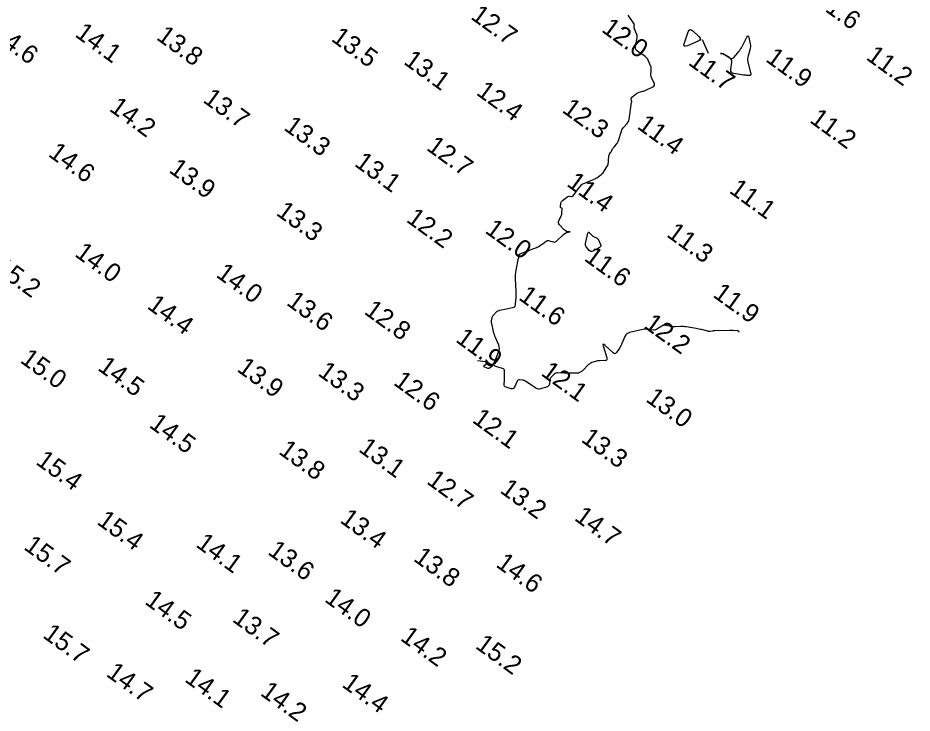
# Model space of a CAD drawing. Extents: x 815352 to 820877, y 582403 to 597439.
# Drawn here: x 818602.7 to 818845.4, y 586780.3 to 586968.9 of the extents above; entities that cross this region are included whole.
import ezdxf

# ---------------------------------------------------------------- set-up
doc = ezdxf.new("R2010")
doc.units = 0
doc.layers.add('V-CONT-EL12', color=7, linetype='Continuous')
doc.layers.add('V-TOPO-SOUN', color=7, linetype='Continuous')

msp = doc.modelspace()

# ---------------------------------------------------------------- linework, layer by layer
at = {"layer": 'V-CONT-EL12'}
for points in [[(818798.41, 586883.7), (818798.41, 586883.69), (818798.4, 586883.7), (818798.4, 586883.71), (818798.39, 586883.77), (818798.39, 586883.79), (818798.38, 586883.8), (818798.37, 586883.81), (818798.36, 586883.82), (818798.09, 586883.99), (818798.04, 586884.02), (818797.99, 586884.04), (818797.93, 586884.05), (818797.87, 586884.05), (818796.71, 586884.07), (818796.5, 586884.08), (818796.29, 586884.08), (818796.08, 586884.08), (818795.86, 586884.07), (818791.82, 586884.02), (818791.66, 586884.02), (818791.5, 586884.01), (818791.34, 586883.99), (818791.18, 586883.97), (818790.54, 586883.87), (818790.38, 586883.85), (818790.22, 586883.85), (818790.06, 586883.87), (818789.91, 586883.9), (818788.18, 586884.34), (818787.84, 586884.42), (818787.5, 586884.5), (818787.15, 586884.56), (818786.81, 586884.63), (818784.07, 586885.08), (818783.72, 586885.13), (818783.36, 586885.16), (818783, 586885.17), (818782.64, 586885.17), (818781.1, 586885.1), (818780.79, 586885.09), (818780.47, 586885.11), (818780.16, 586885.15), (818779.85, 586885.21), (818778.62, 586885.48), (818778.32, 586885.52), (818778.03, 586885.5), (818777.75, 586885.43), (818777.47, 586885.29), (818776.06, 586884.43), (818775.84, 586884.32), (818775.62, 586884.26), (818775.39, 586884.23), (818775.15, 586884.24), (818773.89, 586884.41), (818773.79, 586884.42), (818773.68, 586884.44), (818773.58, 586884.45), (818773.48, 586884.45), (818773.06, 586884.48), (818772.95, 586884.48), (818772.85, 586884.48), (818772.75, 586884.46), (818772.65, 586884.44), (818768.71, 586883.56), (818768.3, 586883.42), (818767.94, 586883.2), (818767.66, 586882.9), (818767.44, 586882.51), (818766.62, 586880.62), (818766.47, 586880.3), (818766.31, 586879.98), (818766.13, 586879.67), (818765.95, 586879.36), (818765.17, 586878.15), (818764.97, 586877.92), (818764.76, 586877.82), (818764.52, 586877.86), (818764.27, 586878.04), (818762.11, 586880.04), (818761.74, 586880.33), (818761.53, 586880.37), (818761.48, 586880.16), (818761.59, 586879.71), (818762.55, 586876.65), (818762.6, 586876.35), (818762.53, 586876.14), (818762.35, 586876.01), (818762.06, 586875.96), (818760.5, 586875.91), (818760.24, 586875.89), (818759.98, 586875.86), (818759.72, 586875.8), (818759.47, 586875.73), (818758.47, 586875.39), (818758.23, 586875.29), (818758, 586875.17), (818757.79, 586875.02), (818757.6, 586874.85), (818756.01, 586873.26), (818755.9, 586873.16), (818755.78, 586873.07), (818755.65, 586872.98), (818755.51, 586872.91), (818754.96, 586872.64), (818754.83, 586872.58), (818754.68, 586872.54), (818754.53, 586872.51), (818754.38, 586872.51), (818752.42, 586872.55), (818752.05, 586872.56), (818751.67, 586872.57), (818751.29, 586872.58), (818750.91, 586872.58), (818749.16, 586872.62), (818748.91, 586872.6), (818748.68, 586872.54), (818748.47, 586872.43), (818748.28, 586872.28), (818747.54, 586871.58), (818747.38, 586871.4), (818747.25, 586871.2), (818747.16, 586870.97), (818747.1, 586870.73), (818746.93, 586869.57), (818746.86, 586869.32), (818746.74, 586869.12), (818746.56, 586868.96), (818746.32, 586868.85), (818744.66, 586868.31), (818744.3, 586868.23), (818743.95, 586868.24), (818743.62, 586868.32), (818743.29, 586868.49), (818740.48, 586870.36), (818740.29, 586870.47), (818740.1, 586870.55), (818739.9, 586870.61), (818739.69, 586870.64), (818738.84, 586870.72), (818738.64, 586870.71), (818738.47, 586870.65), (818738.33, 586870.54), (818738.23, 586870.37), (818737.47, 586868.74), (818737.3, 586868.49), (818737.1, 586868.34), (818736.84, 586868.28), (818736.55, 586868.32), (818735.21, 586868.71), (818734.96, 586868.82), (818734.79, 586868.98), (818734.69, 586869.2), (818734.67, 586869.47), (818734.74, 586870.65), (818734.75, 586870.94), (818734.76, 586871.24), (818734.77, 586871.54), (818734.78, 586871.83), (818734.81, 586873.05), (818734.78, 586873.32), (818734.67, 586873.54), (818734.49, 586873.71), (818734.24, 586873.82), (818732.4, 586874.34), (818732.07, 586874.49), (818731.88, 586874.7), (818731.83, 586874.99), (818731.93, 586875.34), (818733.18, 586878.21), (818733.33, 586878.69), (818733.39, 586879.16), (818733.34, 586879.64), (818733.19, 586880.11), (818732.34, 586882.17), (818732.18, 586882.58), (818732.03, 586882.99), (818731.91, 586883.41), (818731.8, 586883.83), (818731.29, 586885.99), (818731.26, 586886.19), (818731.24, 586886.38), (818731.24, 586886.58), (818731.26, 586886.77), (818731.39, 586887.56), (818731.44, 586887.75), (818731.51, 586887.92), (818731.61, 586888.09), (818731.74, 586888.23), (818732.61, 586889.13), (818732.82, 586889.31), (818733.04, 586889.46), (818733.28, 586889.57), (818733.54, 586889.64), (818736.91, 586890.31), (818737.27, 586890.44), (818737.54, 586890.65), (818737.71, 586890.94), (818737.79, 586891.32), (818737.9, 586892.99), (818737.92, 586893.41), (818737.93, 586893.83), (818737.93, 586894.25), (818737.91, 586894.67), (818737.73, 586898.11), (818737.71, 586898.7), (818737.74, 586899.29), (818737.8, 586899.88), (818737.9, 586900.47), (818738.6, 586903.75), (818738.62, 586903.85), (818738.64, 586903.96), (818738.66, 586904.07), (818738.67, 586904.17), (818738.74, 586904.6), (818738.77, 586904.7), (818738.82, 586904.79), (818738.89, 586904.85), (818738.98, 586904.9), (818740.56, 586905.52), (818740.86, 586905.64), (818741.16, 586905.75), (818741.46, 586905.86), (818741.76, 586905.97), (818742.99, 586906.42), (818743.29, 586906.54), (818743.58, 586906.67), (818743.87, 586906.83), (818744.14, 586907), (818745.66, 586908.01), (818745.74, 586908.06), (818745.81, 586908.12), (818745.89, 586908.18), (818745.96, 586908.23), (818746.25, 586908.47), (818746.32, 586908.52), (818746.4, 586908.55), (818746.48, 586908.55), (818746.57, 586908.54), (818747.98, 586908.14), (818748.23, 586908.09), (818748.47, 586908.12), (818748.7, 586908.21), (818748.9, 586908.36), (818750.76, 586910.13), (818751.15, 586910.45), (818751.58, 586910.68), (818752.05, 586910.82), (818752.55, 586910.87), (818752.33, 586910.86), (818751.94, 586910.9), (818751.58, 586911), (818751.25, 586911.19), (818750.96, 586911.45), (818749.72, 586912.79), (818749.55, 586913.04), (818749.46, 586913.29), (818749.46, 586913.56), (818749.55, 586913.85), (818750.17, 586915.21), (818750.24, 586915.4), (818750.3, 586915.6), (818750.34, 586915.81), (818750.36, 586916.02), (818750.43, 586917.16), (818750.42, 586917.22), (818750.4, 586917.26), (818750.37, 586917.3), (818750.31, 586917.33), (818750.07, 586917.42), (818750.02, 586917.45), (818749.98, 586917.49), (818749.97, 586917.54), (818749.96, 586917.6), (818750.08, 586918.7), (818750.13, 586918.89), (818750.2, 586919.07), (818750.32, 586919.22), (818750.47, 586919.35), (818751.97, 586920.43), (818752.08, 586920.49), (818752.19, 586920.53), (818752.31, 586920.55), (818752.44, 586920.54), (818752.95, 586920.48), (818753.07, 586920.47), (818753.18, 586920.5), (818753.27, 586920.56), (818753.36, 586920.65), (818755.14, 586922.98), (818755.2, 586923.05), (818755.25, 586923.12), (818755.3, 586923.19), (818755.35, 586923.27), (818755.54, 586923.56), (818755.6, 586923.63), (818755.66, 586923.69), (818755.73, 586923.74), (818755.8, 586923.78), (818759.08, 586925.15), (818759.34, 586925.27), (818759.59, 586925.4), (818759.84, 586925.55), (818760.07, 586925.72), (818760.99, 586926.41), (818761.21, 586926.6), (818761.41, 586926.8), (818761.59, 586927.01), (818761.76, 586927.25), (818762.72, 586928.78), (818762.78, 586928.9), (818762.83, 586929.02), (818762.87, 586929.15), (818762.89, 586929.28), (818762.94, 586929.81), (818762.96, 586929.95), (818762.97, 586930.08), (818762.98, 586930.21), (818762.99, 586930.35), (818763.09, 586931.41), (818763.11, 586931.54), (818763.15, 586931.66), (818763.2, 586931.78), (818763.26, 586931.9), (818763.55, 586932.36), (818763.62, 586932.47), (818763.69, 586932.59), (818763.76, 586932.7), (818763.83, 586932.82), (818764.19, 586933.43), (818764.28, 586933.57), (818764.37, 586933.71), (818764.47, 586933.84), (818764.57, 586933.97), (818765.25, 586934.8), (818765.39, 586934.98), (818765.51, 586935.18), (818765.61, 586935.39), (818765.69, 586935.61), (818766.51, 586938.2), (818766.62, 586938.5), (818766.77, 586938.79), (818766.94, 586939.06), (818767.15, 586939.3), (818768.05, 586940.26), (818768.25, 586940.51), (818768.41, 586940.78), (818768.52, 586941.08), (818768.59, 586941.39), (818769.25, 586945.96), (818769.27, 586946.09), (818769.27, 586946.22), (818769.26, 586946.35), (818769.25, 586946.47), (818769.16, 586946.98), (818769.16, 586947.11), (818769.18, 586947.22), (818769.24, 586947.31), (818769.32, 586947.4), (818770.51, 586948.34), (818770.7, 586948.48), (818770.9, 586948.59), (818771.12, 586948.68), (818771.34, 586948.75), (818772.26, 586948.99), (818772.49, 586949.06), (818772.71, 586949.13), (818772.93, 586949.22), (818773.15, 586949.32), (818775.03, 586950.24), (818775.28, 586950.42), (818775.42, 586950.63), (818775.45, 586950.89), (818775.36, 586951.18), (818774.67, 586952.7), (818774.59, 586952.89), (818774.54, 586953.09), (818774.51, 586953.29), (818774.5, 586953.5), (818774.52, 586954.57), (818774.52, 586954.67), (818774.52, 586954.77), (818774.53, 586954.87), (818774.54, 586954.97), (818774.57, 586955.37), (818774.57, 586955.47), (818774.56, 586955.57), (818774.54, 586955.66), (818774.5, 586955.75), (818773.76, 586957.41), (818773.61, 586957.71), (818773.42, 586957.97), (818773.19, 586958.2), (818772.93, 586958.41), (818770.94, 586959.75), (818770.6, 586960.05), (818770.38, 586960.39), (818770.29, 586960.79), (818770.32, 586961.23), (818770.75, 586963.51), (818770.79, 586963.79), (818770.77, 586964.06), (818770.72, 586964.32), (818770.62, 586964.58), (818770.02, 586965.89), (818769.97, 586966.01), (818769.94, 586966.13), (818769.93, 586966.25), (818769.94, 586966.38), (818769.99, 586966.89), (818770, 586967.02), (818769.98, 586967.14), (818769.94, 586967.25), (818769.87, 586967.36), (818768.28, 586969.6)], [(818788.38, 586963.02), (818790.05, 586959.34)], [(818730.34, 586875.49), (818727.46, 586875.91)]]:
    msp.add_lwpolyline(points, dxfattribs=at)
for points in [[(818787.84, 586963.44), (818787.9, 586963.11), (818787.73, 586962.82), (818787.31, 586962.57), (818784.42, 586961.35), (818783.87, 586961.19), (818783.55, 586961.27), (818783.45, 586961.59), (818783.57, 586962.14), (818784.62, 586965.11), (818784.84, 586965.53), (818785.12, 586965.73), (818785.45, 586965.68), (818785.84, 586965.4), (818787.53, 586963.81)], [(818801.59, 586953.47), (818801.54, 586953.35), (818801.43, 586953.28), (818801.26, 586953.26), (818800.44, 586953.31), (818800.24, 586953.33), (818800.03, 586953.35), (818799.83, 586953.37), (818799.62, 586953.4), (818797, 586953.82), (818796.61, 586953.94), (818796.34, 586954.15), (818796.2, 586954.47), (818796.19, 586954.88), (818796.41, 586956.93), (818796.41, 586957.26), (818796.32, 586957.56), (818796.15, 586957.82), (818795.89, 586958.03), (818794.69, 586958.82), (818794.38, 586958.99), (818794.06, 586959.12), (818793.72, 586959.2), (818793.37, 586959.23), (818793.72, 586959.2), (818794.06, 586959.12), (818794.38, 586958.99), (818794.69, 586958.82), (818795.89, 586958.03), (818796.18, 586957.89), (818796.46, 586957.87), (818796.72, 586957.97), (818796.97, 586958.18), (818798.11, 586959.46), (818798.37, 586959.77), (818798.61, 586960.1), (818798.83, 586960.44), (818799.02, 586960.79), (818800.51, 586963.69), (818800.7, 586963.97), (818800.85, 586964.05), (818800.98, 586963.93), (818801.08, 586963.61), (818801.43, 586961.88), (818801.49, 586961.46), (818801.5, 586961.06), (818801.45, 586960.65), (818801.35, 586960.24), (818800.84, 586958.63), (818800.74, 586958.23), (818800.7, 586957.83), (818800.71, 586957.42), (818800.78, 586957.01), (818801.58, 586953.64)], [(818758.44, 586905.57), (818758.2, 586905.57), (818757.98, 586905.66), (818757.78, 586905.83), (818757, 586906.72), (818756.84, 586906.95), (818756.74, 586907.19), (818756.71, 586907.46), (818756.74, 586907.73), (818757.38, 586910.52), (818757.44, 586910.69), (818757.53, 586910.77), (818757.65, 586910.75), (818757.79, 586910.64), (818758.44, 586909.97), (818758.58, 586909.85), (818758.72, 586909.73), (818758.88, 586909.63), (818759.05, 586909.54), (818759.73, 586909.22), (818759.89, 586909.13), (818760.02, 586909.01), (818760.14, 586908.87), (818760.23, 586908.71), (818760.81, 586907.42), (818760.88, 586907.17), (818760.86, 586906.95), (818760.74, 586906.76), (818760.52, 586906.61), (818758.69, 586905.66)], [(818731.41, 586874.68), (818731.44, 586874.57), (818731.41, 586874.46), (818731.29, 586874.35), (818730.71, 586873.92), (818730.56, 586873.84), (818730.4, 586873.8), (818730.24, 586873.81), (818730.08, 586873.86), (818729.29, 586874.22), (818729.15, 586874.31), (818729.09, 586874.41), (818729.12, 586874.52), (818729.24, 586874.64), (818730.03, 586875.25), (818730.19, 586875.34), (818730.34, 586875.37), (818730.5, 586875.35), (818730.65, 586875.26), (818731.3, 586874.79)]]:
    msp.add_lwpolyline(points, close=True, dxfattribs=at)

# ---------------------------------------------------------------- texts
at = {"layer": 'V-TOPO-SOUN'}
for s, p in [('11.6 ', (818818.49, 586973.07)), ('12.7 ', (818725.34, 586968.84)), ('14.6 ', (818595.39, 586963.68)), ('14.1 ', (818617.97, 586964.04)), ('12.0 ', (818760.84, 586965.34)), ('13.8 ', (818640.07, 586963.23)), ('13.5 ', (818687.5, 586962.84)), ('13.1 ', (818707.15, 586956.59)), ('11.7 ', (818784.36, 586956.4)), ('11.9 ', (818805.36, 586957.29)), ('11.2 ', (818832.59, 586957.82)), ('12.4 ', (818726.85, 586948.24)), ('14.2 ', (818627.27, 586943.9)), ('13.7 ', (818652.7, 586946.23)), ('12.3 ', (818750.14, 586943.51)), ('11.4 ', (818770.48, 586939.11)), ('11.2 ', (818817.3, 586940.76)), ('13.3 ', (818674.65, 586938.72)), ('12.7 ', (818713.33, 586933.27)), ('14.6 ', (818610.75, 586931.56)), ('13.9 ', (818643.48, 586927.21)), ('13.1 ', (818693.8, 586928.94)), ('11.4 ', (818751.39, 586923.5)), ('11.1 ', (818795.47, 586921.68)), ('13.3 ', (818672.55, 586915.62)), ('12.2 ', (818707.85, 586913.79)), ('12.0 ', (818729.21, 586910.81)), ('11.3 ', (818778.49, 586909.78)), ('14.0 ', (818617.9, 586904.45)), ('11.6 ', (818756.12, 586903.28)), ('15.2 ', (818596.07, 586900.4)), ('14.0 ', (818656.25, 586898.84)), ('11.9 ', (818791.05, 586893.41)), ('13.6 ', (818675.35, 586891.24)), ('11.6 ', (818738.34, 586892.69)), ('14.4 ', (818637.54, 586890.3)), ('12.8 ', (818696.43, 586888.82)), ('12.2 ', (818772.32, 586885.08)), ('11.9 ', (818721.24, 586881.24)), ('15.0 ', (818603.1, 586875.64)), ('14.5 ', (818624.15, 586873.56)), ('13.9 ', (818661.92, 586873.24)), ('13.3 ', (818683.87, 586872.15)), ('12.1 ', (818744.42, 586872.14)), ('12.6 ', (818704.38, 586869.59)), ('13.0 ', (818772.85, 586865.05)), ('12.1 ', (818725.75, 586859.41)), ('14.5 ', (818638.09, 586858.08)), ('13.3 ', (818755.29, 586854.14)), ('13.8 ', (818673.21, 586850.89)), ('13.1 ', (818694.91, 586851.51)), ('15.4 ', (818607.36, 586848.04)), ('12.7 ', (818713.4, 586842.76)), ('13.2 ', (818733.28, 586840.33)), ('14.7 ', (818753.46, 586832.85)), ('15.4 ', (818623.93, 586831.8)), ('13.4 ', (818689.84, 586832.26)), ('14.1 ', (818650.78, 586825.65)), ('15.7 ', (818604.08, 586824.97)), ('13.6 ', (818670.29, 586823.62)), ('13.8 ', (818709.82, 586821.83)), ('14.6 ', (818732.17, 586820.24)), ('14.0 ', (818685.68, 586810.78)), ('14.5 ', (818636.91, 586810.15)), ('13.7 ', (818660.67, 586805.36)), ('15.7 ', (818609.23, 586801.02)), ('14.2 ', (818706.24, 586800.3)), ('15.2 ', (818726.59, 586798.14)), ('14.7 ', (818626.45, 586790.56)), ('14.1 ', (818647.76, 586789.07)), ('14.4 ', (818690.4, 586787.67)), ('14.2 ', (818668.25, 586785.37))]:
    msp.add_text(s, height=5, rotation=324, dxfattribs=at).set_placement(p)

doc.saveas('drawing.dxf')
